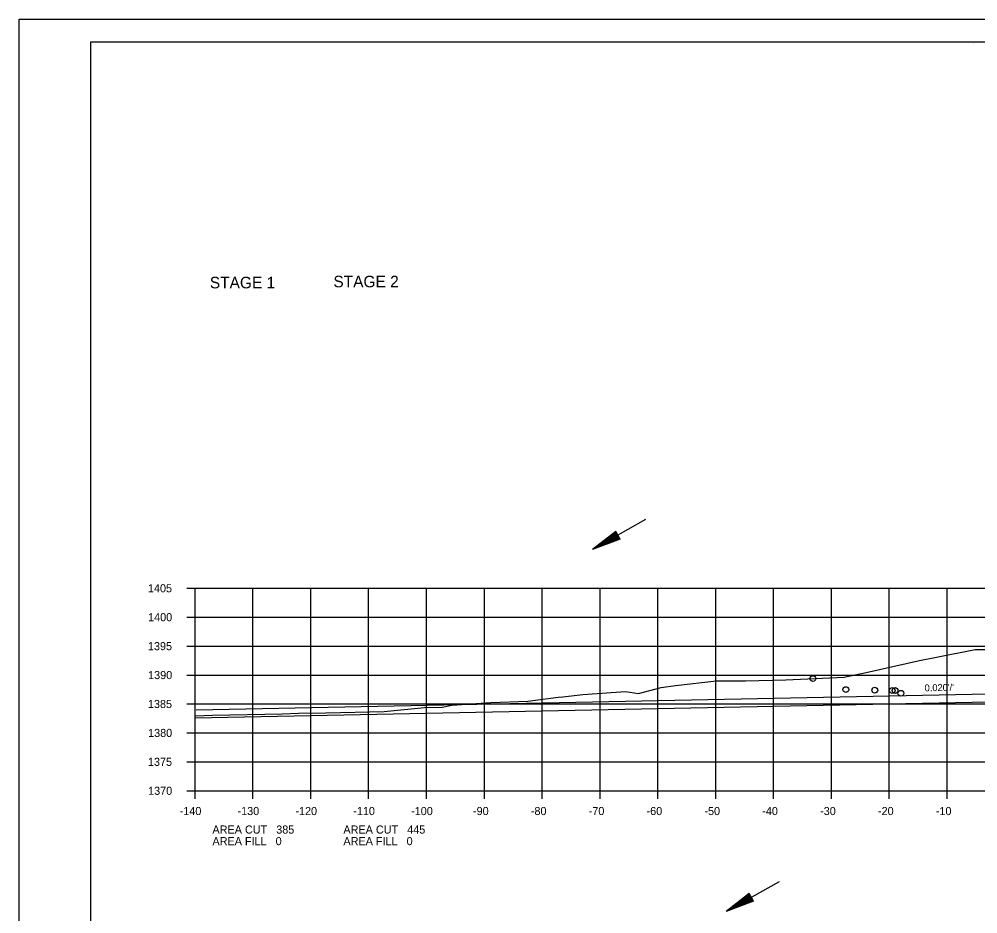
# Model space of a CAD drawing. Extents: x 1374311 to 1383814, y 384102 to 406278.
# Drawn here: x 1382550.5 to 1382716.2, y 386884.7 to 387039.3 of the extents above; entities that cross this region are included whole.
import ezdxf

# ---------------------------------------------------------------- set-up
doc = ezdxf.new("R2010")
doc.units = 0
for name, color, linetype in [('R_Axis', 7, 'Continuous'), ('R_Axis Annot', 7, 'Continuous'), ('R_Border', 7, 'Continuous'), ('R_Draft', 7, 'Continuous'), ('R_Exist Surface', 7, 'Continuous'), ('R_Fin Surface', 7, 'Continuous'), ('R_Grid', 7, 'Continuous'), ('R_No Plot', 7, 'Continuous'), ('R_Water', 7, 'Continuous'), ('R_Xsect Slope', 7, 'Continuous')]:
    doc.layers.add(name, color=color, linetype=linetype)

msp = doc.modelspace()

# ---------------------------------------------------------------- linework, layer by layer
at = {"layer": 'R_Axis'}
for p, q in [((1382579.46, 386940.92), (1382580.86, 386940.92)), ((1382580.86, 386905.92), (1382580.86, 386940.92)), ((1382579.46, 386935.92), (1382580.86, 386935.92)), ((1382579.46, 386930.92), (1382580.86, 386930.92)), ((1382579.46, 386925.92), (1382580.86, 386925.92)), ((1382579.46, 386920.92), (1382580.86, 386920.92)), ((1382579.46, 386915.92), (1382580.86, 386915.92)), ((1382579.46, 386910.92), (1382580.86, 386910.92)), ((1382579.46, 386905.92), (1382580.86, 386905.92)), ((1382580.86, 386905.92), (1382860.86, 386905.92)), ((1382580.86, 386904.52), (1382580.86, 386905.92)), ((1382590.86, 386904.52), (1382590.86, 386905.92)), ((1382600.86, 386904.52), (1382600.86, 386905.92)), ((1382610.86, 386904.52), (1382610.86, 386905.92)), ((1382620.86, 386904.52), (1382620.86, 386905.92)), ((1382630.86, 386904.52), (1382630.86, 386905.92)), ((1382640.86, 386904.52), (1382640.86, 386905.92)), ((1382650.86, 386904.52), (1382650.86, 386905.92)), ((1382660.86, 386904.52), (1382660.86, 386905.92)), ((1382670.86, 386904.52), (1382670.86, 386905.92)), ((1382680.86, 386904.52), (1382680.86, 386905.92)), ((1382690.86, 386904.52), (1382690.86, 386905.92)), ((1382700.86, 386904.52), (1382700.86, 386905.92)), ((1382710.86, 386904.52), (1382710.86, 386905.92))]:
    msp.add_line(p, q, dxfattribs=at)
at = {"layer": 'R_Border'}
for p, q in [((1382562.86, 387035.38), (1382879.04, 387035.38)), ((1382562.86, 386829.92), (1382562.86, 387035.38)), ((1382715.38, 387035.12), (1382715.38, 387035.12)), ((1382715.38, 387035.12), (1382715.38, 387035.12))]:
    msp.add_line(p, q, dxfattribs=at)
at = {"layer": 'R_Draft'}
for p, q in [((1382653.57, 386950.73), (1382649.58, 386947.63)), ((1382653.63, 386950.63), (1382650.31, 386948.04)), ((1382653.7, 386950.51), (1382651.06, 386948.46)), ((1382653.76, 386950.41), (1382651.78, 386948.87)), ((1382653.82, 386950.29), (1382652.52, 386949.28)), ((1382653.88, 386950.18), (1382653.25, 386949.69)), ((1382654.31, 386949.43), (1382653.57, 386950.73)), ((1382654.31, 386949.43), (1382649.58, 386947.63)), ((1382654.25, 386949.54), (1382650.31, 386948.04)), ((1382654.18, 386949.65), (1382651.06, 386948.46)), ((1382654.12, 386949.76), (1382651.78, 386948.87)), ((1382654.06, 386949.87), (1382652.52, 386949.28)), ((1382654, 386949.98), (1382653.25, 386949.69)), ((1382676.65, 386888.16), (1382672.65, 386885.05)), ((1382676.71, 386888.05), (1382673.38, 386885.46)), ((1382676.77, 386887.94), (1382674.13, 386885.89)), ((1382677.26, 386887.07), (1382674.13, 386885.89)), ((1382676.83, 386887.83), (1382674.86, 386886.29)), ((1382677.2, 386887.18), (1382674.86, 386886.29)), ((1382676.89, 386887.72), (1382675.6, 386886.71)), ((1382677.13, 386887.29), (1382675.6, 386886.71)), ((1382676.96, 386887.61), (1382676.32, 386887.12)), ((1382677.07, 386887.4), (1382676.32, 386887.12)), ((1382677.38, 386886.85), (1382676.65, 386888.16)), ((1382677.38, 386886.85), (1382672.65, 386885.05)), ((1382677.32, 386886.96), (1382673.38, 386885.46))]:
    msp.add_line(p, q, dxfattribs=at)
at = {"layer": 'R_Exist Surface'}
msp.add_lwpolyline([(1382580.86, 386918.89), (1382583.87, 386918.97), (1382595.89, 386919.23), (1382598.71, 386919.35), (1382603.48, 386919.41), (1382613.54, 386919.63), (1382620.5, 386920.29), (1382623.58, 386920.37), (1382625.23, 386920.74), (1382632, 386921.15), (1382638.38, 386921.4), (1382643.63, 386922.1), (1382644.4, 386922.18), (1382647.9, 386922.54), (1382655.24, 386923.08), (1382657.48, 386922.71), (1382661.41, 386923.79), (1382663.91, 386924.09), (1382670.98, 386924.92), (1382676.01, 386924.9), (1382682.99, 386925.11), (1382693.04, 386925.54), (1382696.85, 386926.36), (1382706.08, 386928.43), (1382709.03, 386929), (1382715.71, 386930.31), (1382717.77, 386930.35)], dxfattribs=at)
at = {"layer": 'R_Fin Surface'}
for points in [[(1382581.03, 386919.92), (1382720.86, 386922.72), (1382742.83, 386923.16)], [(1382744.34, 386921.75), (1382720.86, 386921.28), (1382580.84, 386918.48)]]:
    msp.add_lwpolyline(points, dxfattribs=at)
at = {"layer": 'R_Grid'}
for p, q in [((1382580.86, 386940.92), (1382860.86, 386940.92)), ((1382580.86, 386905.92), (1382580.86, 386940.92)), ((1382590.86, 386905.92), (1382590.86, 386940.92)), ((1382600.86, 386905.92), (1382600.86, 386940.92)), ((1382610.86, 386905.92), (1382610.86, 386940.92)), ((1382620.86, 386905.92), (1382620.86, 386940.92)), ((1382630.86, 386905.92), (1382630.86, 386940.92)), ((1382640.86, 386905.92), (1382640.86, 386940.92)), ((1382650.86, 386905.92), (1382650.86, 386940.92)), ((1382660.86, 386905.92), (1382660.86, 386940.92)), ((1382670.86, 386905.92), (1382670.86, 386940.92)), ((1382680.86, 386905.92), (1382680.86, 386940.92)), ((1382690.86, 386905.92), (1382690.86, 386940.92)), ((1382700.86, 386905.92), (1382700.86, 386940.92)), ((1382710.86, 386905.92), (1382710.86, 386940.92)), ((1382580.86, 386935.92), (1382860.86, 386935.92)), ((1382580.86, 386930.92), (1382860.86, 386930.92)), ((1382580.86, 386925.92), (1382860.86, 386925.92)), ((1382580.86, 386920.92), (1382860.86, 386920.92)), ((1382580.86, 386915.92), (1382860.86, 386915.92)), ((1382580.86, 386910.92), (1382860.86, 386910.92)), ((1382580.86, 386905.92), (1382860.86, 386905.92))]:
    msp.add_line(p, q, dxfattribs=at)
at = {"layer": 'R_No Plot'}
msp.add_line((1382550.46, 387039.27), (1382883.79, 387039.27), dxfattribs=at)
for points in [[(1382550.45, 387039.27), (1382883.79, 387039.27), (1382883.79, 386825.93), (1382550.45, 386825.93)], [(1382796.78, 387035.38), (1382796.78, 387025.5), (1382832.51, 387025.5), (1382832.51, 387022.58), (1382855.71, 387022.58), (1382855.71, 386999.36), (1382879.04, 386999.36), (1382879.04, 386829.92), (1382562.86, 386829.92), (1382562.86, 387035.38)]]:
    msp.add_lwpolyline(points, close=True, dxfattribs=at)
for centre in [(1382687.65, 386925.31), (1382693.35, 386923.41), (1382698.35, 386923.31), (1382701.35, 386923.25), (1382701.85, 386923.25), (1382702.86, 386922.77)]:
    msp.add_circle(centre, 0.5, dxfattribs=at)
at = {"layer": 'R_Water'}
for p, q in [((1382658.74, 386952.78), (1382649.58, 386947.63)), ((1382681.81, 386890.2), (1382672.65, 386885.05))]:
    msp.add_line(p, q, dxfattribs=at)

# ---------------------------------------------------------------- texts
at = {"layer": 'R_Axis Annot'}
for s, p in [('1405', (1382572.71, 386940.22)), ('1400', (1382572.74, 386935.22)), ('1395', (1382572.71, 386930.22)), ('1390', (1382572.74, 386925.22)), ('1385', (1382572.71, 386920.22)), ('1380', (1382572.74, 386915.22)), ('1375', (1382572.71, 386910.22)), ('1370', (1382572.74, 386905.22)), ('-140', (1382578.2, 386901.72)), ('-130', (1382588.2, 386901.72)), ('-120', (1382598.2, 386901.72)), ('-110', (1382608.2, 386901.72)), ('-100', (1382618.2, 386901.72)), ('-90', (1382628.9, 386901.72)), ('-80', (1382638.9, 386901.72)), ('-70', (1382648.9, 386901.72)), ('-60', (1382658.9, 386901.72)), ('-50', (1382668.9, 386901.72)), ('-40', (1382678.9, 386901.72)), ('-30', (1382688.9, 386901.72)), ('-20', (1382698.9, 386901.72)), ('-10', (1382708.9, 386901.72)), ('AREA CUT   385', (1382583.86, 386898.52)), ('AREA CUT   445', (1382606.5, 386898.52)), ('AREA FILL   0', (1382583.86, 386896.52)), ('AREA FILL   0', (1382606.5, 386896.52))]:
    msp.add_text(s, height=1.4, dxfattribs=at).set_placement(p)
at = {"layer": 'R_Water'}
for s, p in [('STAGE 1', (1382583.41, 386992.75)), ('STAGE 2', (1382604.77, 386992.93))]:
    msp.add_text(s, height=2, dxfattribs=at).set_placement(p)
at = {"layer": 'R_Xsect Slope'}
msp.add_text("0.020'/'", height=1.2, rotation=1.1458, dxfattribs=at).set_placement((1382706.97, 386923.1))

doc.saveas('drawing.dxf')
